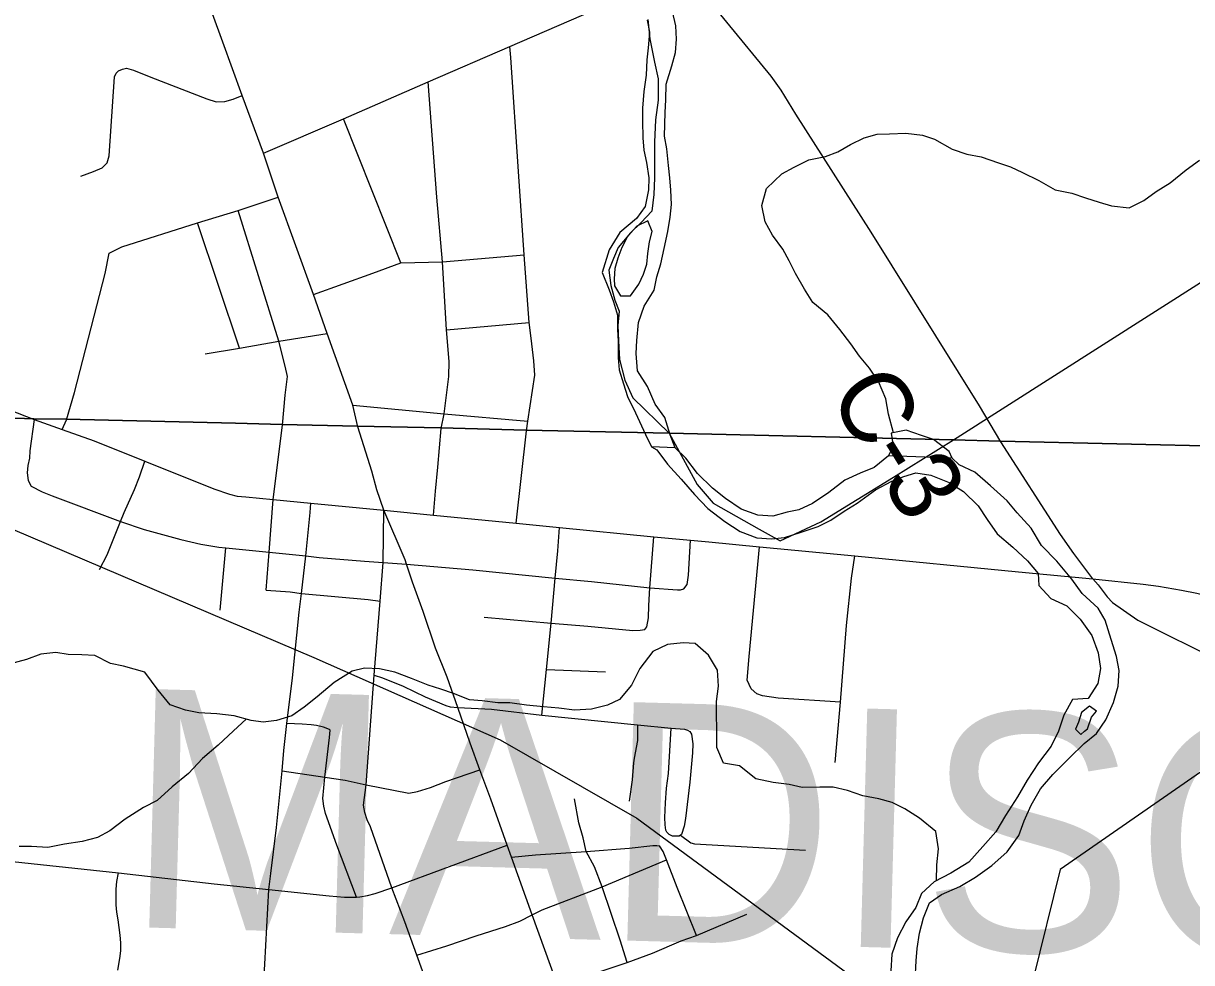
# Model space of a CAD drawing. Extents: x 114604 to 551442, y 316898 to 567001.
# Drawn here: x 129780 to 134680, y 438138 to 442076 of the extents above; entities that cross this region are included whole.
import ezdxf

# ---------------------------------------------------------------- set-up
doc = ezdxf.new("R2010")
doc.units = 0
for name, color, linetype in [('_CIVIL_CONSTRUCTION', 7, 'Continuous'), ('DV_X_County_Line', 7, 'Continuous'), ('GE_P_Alignment_1000_Bearings', 7, 'Continuous'), ('GE_P_Alignment_100_Cardinal_Points', 7, 'Continuous'), ('GE_P_Alignment_100_Distances', 7, 'Continuous'), ('GE_P_Alignment_100_Stations', 7, 'Continuous'), ('GE_P_Alignment_500_Bearings', 7, 'Continuous'), ('GE_P_Alignment_500_Distances', 7, 'Continuous'), ('PM_P_Cells', 7, 'Continuous'), ('PM_P_CL_Double_Solid', 7, 'Continuous'), ('RS_Raster1', 7, 'Continuous')]:
    doc.layers.add(name, color=color, linetype=linetype)

msp = doc.modelspace()

# ---------------------------------------------------------------- linework, layer by layer
at = {"layer": '_CIVIL_CONSTRUCTION'}
for points in [[(128942.8, 440757.1), (129330.9, 440607.4), (129616.2, 440497.2), (129825.4, 440415.4)], [(129825.4, 440415.4), (129942.6, 440373.7), (130076.7, 440325.7), (130289.2, 440240.3), (130578.6, 440124.9), (130644.9, 440102), (130676.4, 440094.6), (130713, 440091)], [(130713, 440091), (130827.9, 440079.7), (130985, 440064.6), (131292, 440035.2)], [(131292, 440035.2), (131499.7, 440014.1), (131846.2, 439981.1), (132028.3, 439962.7)], [(132028.3, 439962.7), (132423.7, 439923.9), (132577.3, 439909.9), (132655.2, 439902.3)], [(132655.2, 439902.3), (132867.9, 439881.6), (133267.4, 439843.6), (133953.9, 439777.4)], [(133953.9, 439777.4), (134265.5, 439747.4), (134475.9, 439725), (134541, 439716.3), (134637.8, 439699.9), (134702.1, 439686.7), (134765.9, 439671.4), (134860.8, 439645.2), (134923.4, 439625.6), (135016.1, 439593), (135106.8, 439555.6), (135373.3, 439432), (135551.9, 439347), (135611.5, 439320), (135702.3, 439281.7), (135794.1, 439246.8), (135887, 439215.1), (135981.2, 439187), (136086.1, 439159.8)]]:
    msp.add_lwpolyline(points, dxfattribs=at)
at = {"layer": 'DV_X_County_Line'}
for p, q in [((132514.2, 440297.1), (132414.1, 440300.9)), ((133675.8, 440252.9), (133408.1, 440263.1))]:
    msp.add_line(p, q, dxfattribs=at)
for points in [[(132396.5, 442090), (132406.7, 442039.9), (132401, 441973.7), (132395.2, 441923.6), (132391.5, 441859.4), (132381.8, 441791.2), (132376.1, 441721), (132376.3, 441666.9), (132378.7, 441596.7), (132382.9, 441544.6), (132393.2, 441492.5), (132403.5, 441428.4), (132401.7, 441378.3), (132388, 441308), (132352.1, 441257.7), (132282.2, 441199.3), (132236.5, 441126.9), (132206.8, 441032.5), (132237.2, 440958.5), (132255.5, 440908.4), (132271.8, 440852.4), (132272, 440792.2), (132274.3, 440742.1), (132274.6, 440673.9), (132278.8, 440623.8), (132297.1, 440565.7), (132313.3, 440511.7), (132347.7, 440443.7), (132389.2, 440352.7), (132414.1, 440300.9)], [(132514.2, 440297.1), (132492.9, 440350.9), (132470, 440424.2), (132429.7, 440480.1), (132397.3, 440554.2), (132355, 440620.1), (132350.6, 440692.3), (132352.4, 440746.5), (132360.1, 440822.7), (132383.8, 440891), (132425.6, 440957.3), (132437.4, 441013.5), (132453.2, 441067.7), (132466.9, 441131.9), (132482.6, 441204.2), (132492.4, 441264.4), (132498.1, 441316.6), (132495.9, 441376.7), (132491.6, 441428.8), (132485.4, 441480.9), (132479.1, 441551), (132468.8, 441603.1), (132472.4, 441703.4), (132474.1, 441755.5), (132475.8, 441821.7), (132499.5, 441898), (132515.3, 441954.2), (132519.1, 442010.4), (132516.8, 442066.5), (132502.5, 442126.6)], [(132399.4, 441248), (132353.5, 441225.5), (132313.9, 441183), (132290.3, 441136.7), (132272.6, 441092.4), (132261, 441048.1), (132257.4, 441006), (132259.6, 440975.9), (132284, 440934), (132310.7, 440934.2)], [(132310.7, 440934.2), (132326.1, 440934.4), (132361.6, 440982.8), (132381.3, 441025.2), (132395, 441067.4), (132398.6, 441111.6), (132406.1, 441159.8), (132417.8, 441204), (132399.4, 441248)], [(133675.8, 440252.9), (133662.9, 440281.3), (133596.6, 440331.1), (133546.4, 440348.9), (133482.2, 440370.7), (133420.1, 440358.4), (133428.3, 440305.2), (133408.1, 440263.1)], [(132414.1, 440300.9), (132437.1, 440288.1), (132480.9, 440227.8), (132538.7, 440165.4), (132594.5, 440101.1), (132650.4, 440042.7), (132722.3, 439988.4), (132786.2, 439946), (132856.2, 439919.7), (132918.3, 439915.5), (132972.4, 439921.3), (133038.6, 439941.1), (133112.8, 439966.9), (133167, 439992.8), (133223.2, 440030.7), (133277.5, 440064.6), (133353.8, 440120.5), (133422.1, 440156.3), (133472.2, 440176.2), (133522.4, 440192), (133586.4, 440181.8), (133662.4, 440151.4), (133722.4, 440113.1), (133784.2, 440052.8), (133822.1, 439996.5), (133863.9, 439936.2), (133929.7, 439879.9), (133991.6, 439823.5), (134035.5, 439769.2), (134039.3, 439719.1), (134089.1, 439664.8), (134157.1, 439634.5), (134212.9, 439578.1), (134260.8, 439509.8), (134288.5, 439437.5), (134298.2, 439371.3), (134286, 439309.2), (134245.6, 439245.2), (134179.5, 439241.4), (134143.2, 439175.4), (134120.9, 439109.3), (134090.6, 439045.3), (134038.2, 438975.3), (133989.8, 438903.3), (133949.5, 438833.2), (133899.1, 438755.2), (133858.7, 438687.2), (133804.4, 438625.2), (133746, 438559.3), (133669.7, 438513.4), (133599.4, 438477.6), (133547.2, 438427.7), (133522.9, 438369.6), (133480.6, 438309.6), (133446.2, 438241.6), (133421.9, 438173.5), (133417.6, 438103.3)], [(133408.1, 440263.1), (133348.2, 440214.7), (133290, 440190.8), (133225.8, 440161), (133157.5, 440109.1), (133089.2, 440063.3), (133033, 440037.4), (132982.8, 440027.5), (132922.7, 440009.7), (132860.6, 440013.9), (132790.6, 440040.2), (132724.7, 440084.6), (132670.8, 440126.9), (132606.9, 440189.2), (132559.1, 440253.6), (132514.2, 440297.1)], [(133519.6, 438064.9), (133524, 438145.1), (133528.2, 438197.2), (133538.5, 438261.3), (133554.8, 438325.4), (133581.1, 438389.5), (133631.3, 438423.4), (133707.5, 438457.2), (133773.8, 438497), (133842.1, 438544.9), (133906.5, 438602.8), (133954.8, 438670.8), (133977.1, 438732.9), (134007.4, 438799), (134045.8, 438867), (134098.1, 438926.9), (134168.5, 438998.9), (134228.8, 439056.8), (134281.1, 439098.7), (134319.4, 439156.7), (134351.7, 439228.8), (134372, 439296.9), (134376.3, 439363), (134364.5, 439421.2), (134342.8, 439493.5), (134317.1, 439573.7), (134287.3, 439624), (134221.4, 439686.3), (134177.6, 439746.6), (134113.8, 439821.1), (134050, 439887.4), (134006.2, 439959.8), (133948.4, 440024.1), (133906.5, 440074.4), (133836.6, 440136.8), (133770.8, 440195.2), (133704.8, 440225.5), (133675.8, 440252.9)], [(134230.5, 439108.2), (134243.1, 439118.9), (134259.3, 439167), (134281.5, 439192.9), (134251.5, 439213.1), (134217.3, 439187.2)], [(134217.3, 439187.2), (134205.2, 439147.1), (134193, 439117.1), (134215, 439094.9), (134230.5, 439108.2)]]:
    msp.add_lwpolyline(points, dxfattribs=at)
at = {"layer": 'GE_P_Alignment_1000_Bearings'}
msp.add_lwpolyline([(128478.6, 440489.4), (130998.1, 439417.9), (131779.8, 439072.5), (132352.2, 438743.3), (133270.1, 438068.7), (136073.7, 435851.8), (137428.7, 434712.6), (140276.2, 432131.7), (143769.3, 428946.1), (146519.3, 426434.1), (147203, 425812.1)], dxfattribs=at)
at = {"layer": 'GE_P_Alignment_100_Cardinal_Points'}
for p, q in [((131362.8, 441073), (131123.1, 441676.1)), ((130686.7, 440713.9), (130509.6, 441240.3)), ((131538, 441076.2), (131880.9, 441106.6)), ((131555, 440791), (131901.6, 440822.4)), ((129942.6, 440373.7), (129961.2, 440413.5)), ((131846.2, 439981.1), (131889.5, 440368.5)), ((132407.5, 439710), (132423.7, 439923.9)), ((130605.3, 439615.9), (130629.2, 439877)), ((131974, 439367.9), (132221.3, 439357.5))]:
    msp.add_line(p, q, dxfattribs=at)
for points in [[(131889.5, 440368.5), (131896.1, 440408.4), (131924.6, 440600.7), (131920.4, 440661.3), (131910.4, 440757.2), (131901.6, 440822.4), (131880.9, 441106.6), (131856.9, 441455.7), (131823.9, 441933.7), (131819.6, 441979.4)], [(130179.2, 441876.9), (130195.4, 441885), (130212.1, 441888.7), (130242.3, 441880), (130314.4, 441850.9), (130548.9, 441759.5), (130589.2, 441748.1), (130624.2, 441748.4), (130660, 441758.2), (130697.5, 441773.5)], [(130020.4, 441435.9), (130074, 441455.9), (130110, 441471.2), (130131.7, 441491.6), (130140.4, 441521.7), (130162.7, 441852.5), (130169.5, 441867.2), (130179.2, 441876.9)], [(131531.6, 440377.2), (131544.5, 440438.6), (131563.9, 440595.3), (131565.3, 440658.7), (131555, 440791), (131538, 441076.2), (131513.8, 441347.4), (131477.6, 441831)], [(130122.5, 441028), (130139.2, 441112.4), (130193.3, 441139.2), (130509.6, 441240.3), (130680.7, 441291.9), (130848.1, 441347.1)], [(130866.2, 440392.2), (130878.3, 440517.7), (130887.1, 440596), (130877.4, 440638.8), (130851.8, 440743.6), (130680.7, 441291.9)], [(130996.4, 440940.2), (131245.7, 441029.3), (131362.8, 441073), (131538, 441076.2)], [(129961.2, 440413.5), (129994.3, 440528.9), (130122.5, 441028)], [(130541.9, 440690.9), (130686.7, 440713.9), (130851.8, 440743.6), (131053.6, 440776.2)], [(131162, 440475), (131544.5, 440438.6), (131896.1, 440408.4)], [(129825.4, 440415.4), (129807, 440284.7), (129805.5, 440253.3), (129798.4, 440222.7), (129795.7, 440191.5), (129799.3, 440160.4), (129812.8, 440135.4), (129859.1, 440112.7), (129901.2, 440095.2), (130187.9, 439987.2), (130286.8, 439954.3), (130441, 439912.4), (130523.7, 439893.4), (130599.5, 439880.6), (130629.2, 439877), (130810.8, 439859), (130964.3, 439843.2), (131019.9, 439837.1), (131211.1, 439821.1), (131289.2, 439816.3), (131387.4, 439808.8), (131665.1, 439784.8), (132010.4, 439750.3), (132162.1, 439736.4), (132407.5, 439710), (132523.3, 439700.7), (132536.2, 439701.4), (132550.2, 439705.6), (132563.7, 439724.1), (132570, 439762.7), (132577.3, 439909.9)], [(130797.6, 439699.4), (130810.8, 439859), (130827.9, 440079.7), (130866.2, 440392.2)], [(131499.7, 440014.1), (131508.2, 440115.3), (131518.9, 440215.3), (131531.6, 440377.2)], [(134265.5, 439747.4), (134186, 439853.4), (134129.3, 439933.5), (133880.1, 440322.2)], [(130099.7, 439786.2), (130131.8, 439848.1), (130187.9, 439987.2), (130202.9, 440025.2), (130246.1, 440122.6), (130267.2, 440174.4), (130289.2, 440240.3)], [(130808.9, 438444.4), (130818.4, 438511.8), (130840.9, 438705.1), (130865.5, 438942.2), (130872.7, 439027.6), (130885.3, 439140.6), (130908.8, 439332.6), (130936.7, 439607.5), (130946.1, 439685.4), (130964.3, 439843.2), (130982.9, 440026.2), (130985, 440064.6)], [(131605.6, 437738.7), (131600.2, 437740.5), (131594.5, 437745.9), (131589.3, 437753.8), (131535.3, 437873.4), (131512.5, 437942.1), (131430.5, 438169.5), (131379.9, 438309.9), (131326, 438452.4), (131235.2, 438707.1), (131222.1, 438736.4), (131212.7, 438767.2), (131207, 438799), (131217.8, 438883.9), (131251.6, 439343.4), (131276.1, 439653.8), (131289.2, 439816.3), (131292, 440035.2)], [(131955.1, 439176.1), (131974, 439367.9), (131992.9, 439561.3), (132010.4, 439750.3), (132022.1, 439864.4), (132028.3, 439962.7)], [(132832.5, 439286.8), (132816.2, 439321.9), (132823.7, 439422.2), (132867.9, 439881.6)], [(133184.6, 438976.9), (133206.8, 439229.7), (133232.2, 439551.5), (133253.3, 439749.9), (133267.4, 439843.6)], [(130797.6, 439699.4), (130898.3, 439693.4), (130946.1, 439685.4), (131225.9, 439660.8), (131276.1, 439653.8)], [(131713.1, 439586.8), (131992.9, 439561.3), (132147, 439548.6), (132336.2, 439530.3), (132367.5, 439531.6), (132387.1, 439535.6), (132395.1, 439545.7), (132402.1, 439583.8), (132403.1, 439635.1), (132407.5, 439710)], [(131251.6, 439343.4), (131285.6, 439332.7), (131373.4, 439297.1), (131464.9, 439252.8), (131551.8, 439216), (131570.6, 439210.5), (131602.7, 439207.3), (131743.3, 439201.1), (131955.1, 439176.1), (132355.9, 439135.7), (132496.3, 439121.9), (132553.1, 439116.9), (132565.7, 439113.5), (132575.4, 439107.7), (132582.1, 439096.4), (132588, 439055.2), (132586.9, 439018.2), (132574.8, 438895.4), (132556.7, 438741.8), (132552.1, 438711), (132540.3, 438675.9), (132536.2, 438672.9)], [(133206.8, 439229.7), (132945.5, 439247.7), (132879.8, 439256.5), (132855.6, 439265.8), (132832.5, 439286.8)], [(131176.6, 438412.6), (131094.3, 438630), (131046.5, 438763.4), (131039.9, 438794.6), (131036, 438826.4), (131044.5, 438916.3), (131064.3, 439082.1), (131066.4, 439113.2), (131064.3, 439115.8), (131039.1, 439125.2), (131009.6, 439132.4), (130987.1, 439135.7), (130948.9, 439138.6), (130885.3, 439140.6)], [(132355.9, 439135.7), (132355.2, 439069.2), (132341.3, 438995.8), (132338.6, 438975.6), (132333.9, 438904.9), (132320.2, 438814.9)], [(132536.2, 438672.9), (132530.4, 438668.5), (132513, 438668), (132503, 438669), (132489.1, 438675.5), (132478.9, 438685.1), (132474.8, 438693.1), (132472, 438715.5), (132470.8, 438746.2), (132472.6, 438807.8), (132478, 438869.3), (132485.5, 438930.6), (132496.3, 439121.9)], [(130865.5, 438942.2), (131044.5, 438916.3), (131129.9, 438903.2), (131217.8, 438883.9), (131396.9, 438848.4), (131433.3, 438855.1), (131488.1, 438872.7), (131552.3, 438897.4), (131694.5, 438947)], [(132311.9, 438138.6), (132282.5, 438233), (132206.8, 438456.5), (132175.8, 438540.3), (132139.8, 438604.1), (132128.5, 438661.4), (132109.9, 438724.9), (132090.8, 438825.1)], [(128022.6, 438748.3), (128278.4, 438722.7), (128595.2, 438687.5), (129311.7, 438607.9), (129484.1, 438588.2), (130178.3, 438514.1), (130580.1, 438468.7), (130808.9, 438444.4), (131062.1, 438417.6), (131126.5, 438412.5), (131176.6, 438412.6), (131191.4, 438413.5), (131223.2, 438419.9), (131254.8, 438428.4), (131326, 438452.4), (131809, 438630.5)], [(132536.2, 438672.9), (132579.1, 438639.9), (132594.9, 438636), (133059.7, 438609.1)], [(131826.6, 438580.3), (131928.3, 438589.5), (132139.8, 438604.1), (132320.6, 438617.4), (132419.9, 438629.6), (132436.4, 438629.5), (132448.5, 438627.2)], [(132603, 438251.3), (132521.9, 438452.7), (132477.6, 438569.5), (132462.8, 438604), (132448.5, 438627.2)], [(131430.5, 438169.5), (131556.6, 438208.6), (131679, 438250), (131802.1, 438289.5), (131862.7, 438312.4), (131913.8, 438338.9), (131955.8, 438359.6), (132189.7, 438448.5), (132206.8, 438456.5), (132477.6, 438569.5)], [(130176.2, 438106.2), (130185.1, 438156), (130188.3, 438188.2), (130188.1, 438220.6), (130185.9, 438252.9), (130178, 438317.1), (130171.2, 438350), (130169.2, 438380.5), (130168.9, 438445.8), (130171.8, 438478.1), (130178.3, 438514.1)], [(130769, 437731.1), (130770.4, 437754.4), (130771.7, 437777), (130781.7, 437944.8), (130787.6, 438036.6), (130792.6, 438131.1), (130808.9, 438444.4)], [(132020.3, 438045.1), (132061.6, 438055.5), (132311.9, 438138.6), (132419.3, 438178.4), (132539.3, 438229.5), (132603, 438251.3), (132814, 438341.3)]]:
    msp.add_lwpolyline(points, dxfattribs=at)
at = {"layer": 'GE_P_Alignment_100_Stations'}
for points in [[(132398.5, 442092.3), (132407.1, 442012), (132427.4, 441913.4), (132441.7, 441844.5), (132442.3, 441754.8), (132431.4, 441672), (132427.5, 441577.7), (132426.9, 441511.8), (132427.5, 441429.4), (132424, 441359), (132416.4, 441288.7), (132370.5, 441242.1), (132326.7, 441197.6), (132274.8, 441136.9), (132255, 441090.5), (132235.3, 441042.2), (132243.8, 440977.9), (132260.3, 440915.8), (132278.8, 440869.7), (132273.2, 440809.4), (132275.7, 440745.1), (132280.2, 440666.7), (132303, 440580.5), (132335.7, 440506.4), (132489.2, 440357.6), (132605.3, 440142.7), (132672.5, 440064.9), (132866.5, 439955.9), (132954.4, 439906.5), (133124.7, 439985.8), (133429.8, 440174.3), (133681.2, 440329.8), (136207.6, 441939)], [(134785.4, 438984.2), (134128.4, 438529), (133901.8, 437611.9), (133442.1, 437973.9), (133405.4, 437794.3), (133303.5, 437643.3), (133099.8, 437198.2), (132962.4, 436936.5), (132909, 436785.9), (132506.8, 436802.2), (132670.8, 436374.9), (132742, 436189.3), (132753.3, 436167.7)]]:
    msp.add_lwpolyline(points, dxfattribs=at)
at = {"layer": 'GE_P_Alignment_500_Bearings'}
for p, q in [((131826.6, 438580.3), (131809, 438630.5)), ((131913.8, 438338.9), (131826.6, 438580.3)), ((132020.3, 438045.1), (131913.8, 438338.9))]:
    msp.add_line(p, q, dxfattribs=at)
for points in [[(131182.9, 440385.1), (131162, 440475), (131053.6, 440776.2), (130996.4, 440940.2), (130848.1, 441347.1), (130787.5, 441532.8), (130697.5, 441773.5), (130616, 441997), (130459.4, 442428.7), (130355.5, 442717.9), (130205.6, 443123.1), (130136.8, 443313.2), (130121.5, 443352.6)], [(133880.1, 440322.2), (133790.2, 440473.3), (133335.3, 441201.2), (133020.2, 441695.9), (132958.1, 441796.4), (132916.3, 441855.7), (132544.8, 442309.5), (132505.7, 442351.9)], [(131819.6, 441979.4), (132173, 442132.2), (132240.7, 442163.1), (132296.7, 442197.9), (132308.9, 442206.9)], [(130787.5, 441532.8), (131123.1, 441676.1), (131477.6, 441831), (131819.6, 441979.4)], [(131292, 440035.2), (131262.1, 440121.2), (131241.1, 440198.2), (131182.9, 440385.1)], [(131387.4, 439808.8), (131381.5, 439826.9), (131292, 440035.2)], [(131602.7, 439207.3), (131557.2, 439335.2), (131509.1, 439456.5), (131456.3, 439611), (131411.7, 439733.8), (131387.4, 439808.8)], [(134265.5, 439747.4), (134287.9, 439722.2), (134326.2, 439672.3), (134347.5, 439647.5), (134453.7, 439573.6), (134807.7, 439398.2)], [(131694.5, 438947), (131654.3, 439058), (131602.7, 439207.3)], [(131809, 438630.5), (131740.5, 438823.2), (131694.5, 438947)]]:
    msp.add_lwpolyline(points, dxfattribs=at)
at = {"layer": 'GE_P_Alignment_500_Distances'}
for points in [[(114843.2, 440748.9), (117343.3, 440710.4), (124260.6, 440513.8), (125987.9, 440509.1), (126332.5, 440501.1), (127266.7, 440479.3), (127653.9, 440470.2), (128126.6, 440459.2), (128158.1, 440458.4), (128800.7, 440444.3), (129305.5, 440436.8), (129824.2, 440418.3), (129960, 440416.3), (130670.2, 440399.9), (130865.1, 440395.1), (131181.7, 440387.9), (131530.4, 440380), (131888.3, 440371.4), (132489.2, 440357.6), (133681.2, 440329.8), (133878.9, 440325), (134854.7, 440302.4)], [(134854.7, 440302.4), (133878.9, 440325), (133681.2, 440329.8), (132489.2, 440357.6), (131888.3, 440371.4), (131530.4, 440380), (131181.7, 440387.9), (130865.1, 440395.1), (130670.2, 440399.9), (129960, 440416.3), (129824.2, 440418.3), (129305.5, 440436.8), (128800.7, 440444.3), (128158.1, 440458.4), (128126.6, 440459.2), (127653.9, 440470.2), (127266.7, 440479.3)]]:
    msp.add_lwpolyline(points, dxfattribs=at)
at = {"layer": 'PM_P_Cells'}
for points in [[(133429.3, 440360.2), (133407.8, 440438.5), (133397.5, 440502.6), (133367.1, 440574.7), (133328.8, 440630.6), (133286.5, 440680.5), (133250.2, 440732.5), (133203.8, 440792.4), (133153.4, 440854.4), (133091.1, 440906.2), (133056.8, 440962.2), (133018.4, 441028.2), (132992.1, 441080.2), (132965.9, 441130.2), (132921.5, 441188.2), (132891.2, 441244.2), (132876.9, 441312.3), (132896.6, 441384.5), (132960.4, 441445), (133012.4, 441473.3), (133074.4, 441503.6), (133144.5, 441518), (133196.5, 441538.3), (133248.4, 441568.6), (133306.4, 441596.9), (133360.5, 441611.2), (133412.5, 441613.5), (133480.7, 441615.8), (133550.8, 441608.1), (133601, 441590.3), (133675.3, 441548.5), (133737.5, 441528.7), (133797.7, 441517), (133870, 441491.2), (133920.1, 441475.4), (133970.3, 441451.6), (134038.6, 441417.8), (134106.9, 441378), (134177.1, 441364.3), (134235.3, 441344.5), (134291.5, 441326.7), (134343.7, 441310.9), (134417.8, 441303.3), (134479.8, 441333.6), (134531.8, 441372), (134589.7, 441408.3), (134657.6, 441462.8), (134713.5, 441503.1)], [(133609.9, 438482.9), (133611.8, 438547.7), (133618, 438615.9), (133606.3, 438688.1), (133538.4, 438744.5), (133476.5, 438782.8), (133424.5, 438809), (133368.5, 438825.3), (133300.4, 438837.5), (133236.4, 438859.8), (133176.4, 438874.1), (133120.3, 438874.3), (133046.2, 438872.5), (132992.2, 438884.7), (132924.1, 438893), (132852, 438909.3), (132784.2, 438963.7), (132716.1, 438973.9), (132688.3, 439040.2), (132688.6, 439112.4), (132686.9, 439182.5), (132687.1, 439232.7), (132695.4, 439296.8), (132691.7, 439364.9), (132653.9, 439427.2), (132598, 439475.6), (132547.9, 439479.7), (132481.8, 439472), (132419.5, 439442.1), (132365.2, 439372.1), (132330.8, 439302.1), (132280.5, 439242.1), (132230.3, 439218.2), (132162.1, 439200.4), (132092, 439196.7), (132025.9, 439204.9), (131961.9, 439211.2), (131889.8, 439217.4), (131819.7, 439227.7), (131769.6, 439227.9), (131703.6, 439236.1), (131651.5, 439240.3), (131583.5, 439266.6), (131531.5, 439284.8), (131477.5, 439301.1), (131407.5, 439329.4), (131337.5, 439355.7), (131273.4, 439370), (131211.3, 439372.2), (131159.2, 439360.3), (131082.9, 439312.5), (131012.5, 439252.6), (130958.3, 439208.7), (130906, 439172.8), (130841.8, 439153), (130785.7, 439147.1), (130735.7, 439153.3), (130663.7, 439173.6), (130591.6, 439181.9), (130515.5, 439186.2), (130459.4, 439196.4), (130395.4, 439218.7), (130345.6, 439281), (130289.8, 439355.4), (130199.8, 439381.8), (130145.7, 439392), (130079.8, 439426.3), (130025.7, 439428.5), (129967.6, 439430.7), (129915.6, 439438.9), (129853.4, 439431.1), (129793.2, 439409.3), (129721, 439389.5)], [(130714.4, 439159.3), (130661.4, 439109.5), (130597, 439049.6), (130530.7, 438993.7), (130472.4, 438931.7), (130404, 438875.8), (130341.7, 438817.9), (130283.5, 438788), (130207.1, 438740.2), (130142.8, 438690.3), (130090.6, 438662.4), (130026.5, 438646.6), (129952.3, 438634.8), (129882.1, 438621), (129814, 438625.3), (129762, 438625.5)]]:
    msp.add_lwpolyline(points, dxfattribs=at)
at = {"layer": 'RS_Raster1'}
for points in [[(114843.2, 440748.9), (117343.3, 440710.4), (124260.6, 440513.8), (125987.9, 440509.1), (126332.5, 440501.1), (127266.7, 440479.3), (127653.9, 440470.2), (128126.6, 440459.2), (128158.1, 440458.4), (128800.7, 440444.3), (129305.5, 440436.8), (129824.2, 440418.3), (129960, 440416.3), (130670.2, 440399.9), (130865.1, 440395.1), (131181.7, 440387.9), (131530.4, 440380), (131888.3, 440371.4), (132489.2, 440357.6), (133681.2, 440329.8), (133878.9, 440325), (134854.7, 440302.4)], [(134854.7, 440302.4), (133878.9, 440325), (133681.2, 440329.8), (132489.2, 440357.6), (131888.3, 440371.4), (131530.4, 440380), (131181.7, 440387.9), (130865.1, 440395.1), (130670.2, 440399.9), (129960, 440416.3), (129824.2, 440418.3), (129305.5, 440436.8), (128800.7, 440444.3), (128158.1, 440458.4), (128126.6, 440459.2), (127653.9, 440470.2), (127266.7, 440479.3), (126332.5, 440501.1), (125987.9, 440509.1), (124260.6, 440513.8), (117343.3, 440710.4), (114843.2, 440748.9)]]:
    msp.add_lwpolyline(points, dxfattribs=at)

# ---------------------------------------------------------------- texts
at = {"layer": 'GE_P_Alignment_100_Distances'}
msp.add_text('MADISON COUNTY', height=1000.028, rotation=358.4409, dxfattribs=at).set_placement((130198.2, 438288.1))
at = {"layer": 'PM_P_CL_Double_Solid'}
msp.add_text('C-3', height=300.01, rotation=301.928, dxfattribs=at).set_placement((133152.2, 440516.5))

doc.saveas('drawing.dxf')
